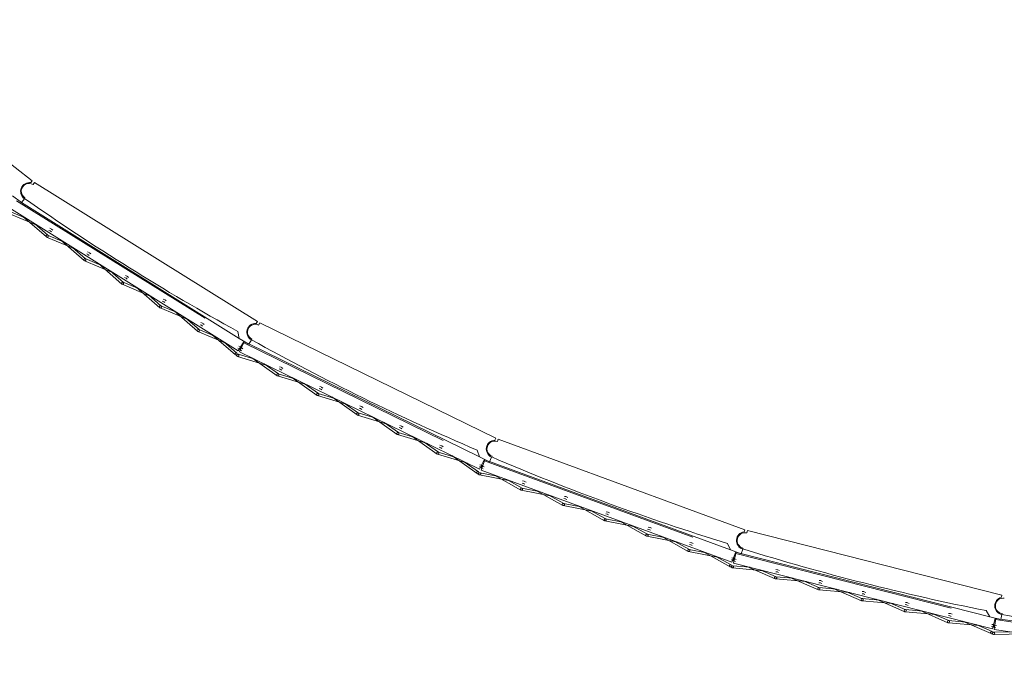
# Model space of a CAD drawing. Header units: metres. Extents: x 135583 to 135939, y 457896 to 458258.
# Tile 563 of 599: x 135699.61 to 135708.48, y 458207.95 to 458213.8. Entities that reach past the tile are written whole.
import ezdxf

# ---------------------------------------------------------------- set-up
doc = ezdxf.new("R2010")
doc.units = ezdxf.units.M
doc.linetypes.add('Hidden', pattern=[4, 2, -2])
doc.layers.add('NIEUWE INSTALLATIE', color=250, linetype='Continuous', lineweight=0)

msp = doc.modelspace()

# ---------------------------------------------------------------- linework, layer by layer
at = {"layer": 'NIEUWE INSTALLATIE'}
for p, q in [((135699.7257, 458212.3432), (135697.8575, 458213.795)), ((135699.7134, 458212.3274), (135699.7257, 458212.3432)), ((135699.7459, 458212.3291), (135699.734, 458212.31)), ((135701.7535, 458211.077), (135699.7459, 458212.3291)), ((135699.5483, 458212.2087), (135699.6273, 458212.1474)), ((135699.6273, 458212.1474), (135699.6549, 458212.1829)), ((135699.6599, 458212.1912), (135699.656, 458212.1848)), ((135699.6675, 458212.0067), (135699.5226, 458212.0675)), ((135699.5372, 458212.088), (135701.5805, 458210.8137)), ((135701.5909, 458210.925), (135699.6274, 458212.1496)), ((135699.5149, 458212.0491), (135699.7737, 458211.9405)), ((135699.6413, 458212.0231), (135699.8527, 458211.8384)), ((135699.8658, 458211.8534), (135699.7475, 458211.9569)), ((135699.8758, 458211.8977), (135699.8898, 458211.8919)), ((135699.8975, 458211.9103), (135699.8836, 458211.9161)), ((135699.8871, 458211.8935), (135699.8985, 458211.8836)), ((135699.9116, 458211.8987), (135699.9002, 458211.9086)), ((135699.8554, 458211.8367), (135700.1142, 458211.7282)), ((135700.0081, 458211.7944), (135699.8631, 458211.8551)), ((135699.9819, 458211.8107), (135700.1932, 458211.626)), ((135700.2064, 458211.6411), (135700.088, 458211.7445)), ((135700.1959, 458211.6243), (135700.4547, 458211.5158)), ((135700.3486, 458211.582), (135700.2037, 458211.6428)), ((135700.2164, 458211.6853), (135700.2303, 458211.6795)), ((135700.2381, 458211.6979), (135700.2241, 458211.7038)), ((135700.2276, 458211.6812), (135700.239, 458211.6712)), ((135700.2522, 458211.6863), (135700.2408, 458211.6962)), ((135700.3224, 458211.5983), (135700.5337, 458211.4136)), ((135700.5469, 458211.4287), (135700.4286, 458211.5321)), ((135700.5569, 458211.4729), (135700.5709, 458211.4671)), ((135700.5786, 458211.4855), (135700.5646, 458211.4914)), ((135700.5681, 458211.4688), (135700.5795, 458211.4588)), ((135700.5927, 458211.4739), (135700.5813, 458211.4838)), ((135700.5365, 458211.4119), (135700.7953, 458211.3034)), ((135700.6891, 458211.3696), (135700.5442, 458211.4304)), ((135700.6629, 458211.3859), (135700.8743, 458211.2013)), ((135700.8874, 458211.2163), (135700.7691, 458211.3197)), ((135700.9191, 458211.2732), (135700.9052, 458211.279)), ((135700.9332, 458211.2615), (135700.9218, 458211.2715)), ((135700.877, 458211.1996), (135701.1358, 458211.091)), ((135701.0297, 458211.1572), (135700.8847, 458211.218)), ((135700.8974, 458211.2606), (135700.9114, 458211.2547)), ((135700.9087, 458211.2564), (135700.9201, 458211.2465)), ((135701.0035, 458211.1736), (135701.2148, 458210.9889)), ((135701.228, 458211.0039), (135701.1096, 458211.1074)), ((135701.3702, 458210.9449), (135701.2253, 458211.0056)), ((135701.238, 458211.0482), (135701.2519, 458211.0423)), ((135701.2597, 458211.0608), (135701.2457, 458211.0666)), ((135701.2492, 458211.044), (135701.2606, 458211.0341)), ((135701.2738, 458211.0491), (135701.2624, 458211.0591)), ((135701.7429, 458211.0601), (135701.7535, 458211.077)), ((135701.7751, 458211.0651), (135701.7653, 458211.0448)), ((135703.9008, 458210.0261), (135701.7751, 458211.0651)), ((135701.2175, 458210.9872), (135701.4764, 458210.8787)), ((135701.344, 458210.9612), (135701.5554, 458210.7765)), ((135701.5766, 458210.987), (135701.5909, 458210.925)), ((135701.5909, 458210.925), (135701.6758, 458210.8721)), ((135701.6758, 458210.8721), (135701.6996, 458210.9103)), ((135701.7038, 458210.9191), (135701.7005, 458210.9123)), ((135701.5685, 458210.7916), (135701.4502, 458210.895)), ((135701.5785, 458210.8358), (135701.5925, 458210.83)), ((135701.6334, 458210.8986), (135701.5805, 458210.8137)), ((135701.6002, 458210.8484), (135701.5863, 458210.8543)), ((135701.5923, 458210.8038), (135701.6362, 458210.8936)), ((135701.5997, 458210.8226), (135701.6121, 458210.8139)), ((135701.6236, 458210.8302), (135701.6113, 458210.8389)), ((135701.6596, 458210.8822), (135701.6362, 458210.8936)), ((135703.7547, 458209.8582), (135701.6756, 458210.8744)), ((135701.5741, 458210.7628), (135701.8427, 458210.6814)), ((135701.7303, 458210.7364), (135701.5799, 458210.7819)), ((135701.5923, 458210.8038), (135703.7557, 458209.7464)), ((135701.7026, 458210.7499), (135701.9318, 458210.5879)), ((135701.9433, 458210.6043), (135701.8149, 458210.695)), ((135701.9487, 458210.6493), (135701.9632, 458210.6449)), ((135701.969, 458210.6641), (135701.9545, 458210.6685)), ((135701.9603, 458210.6463), (135701.9727, 458210.6376)), ((135701.9842, 458210.6539), (135701.9718, 458210.6627)), ((135701.9346, 458210.5865), (135702.2032, 458210.5052)), ((135702.0909, 458210.5601), (135701.9404, 458210.6057)), ((135702.0631, 458210.5737), (135702.2923, 458210.4117)), ((135702.3039, 458210.428), (135702.1755, 458210.5188)), ((135702.3093, 458210.4731), (135702.3237, 458210.4687)), ((135702.3295, 458210.4878), (135702.3151, 458210.4922)), ((135702.3209, 458210.4701), (135702.3332, 458210.4614)), ((135702.3448, 458210.4777), (135702.3324, 458210.4864)), ((135702.2952, 458210.4103), (135702.5638, 458210.329)), ((135702.4514, 458210.3839), (135702.301, 458210.4294)), ((135702.4237, 458210.3974), (135702.6529, 458210.2355)), ((135702.6644, 458210.2518), (135702.5361, 458210.3425)), ((135702.6698, 458210.2968), (135702.6843, 458210.2925)), ((135702.6901, 458210.3116), (135702.6756, 458210.316)), ((135702.6814, 458210.2939), (135702.6938, 458210.2851)), ((135702.7053, 458210.3015), (135702.693, 458210.3102)), ((135702.6558, 458210.2341), (135702.9244, 458210.1527)), ((135702.812, 458210.2077), (135702.6616, 458210.2532)), ((135702.7843, 458210.2212), (135703.0135, 458210.0592)), ((135703.025, 458210.0756), (135702.8966, 458210.1663)), ((135703.0304, 458210.1206), (135703.0449, 458210.1162)), ((135703.0507, 458210.1354), (135703.0362, 458210.1398)), ((135703.042, 458210.1176), (135703.0544, 458210.1089)), ((135703.0659, 458210.1252), (135703.0535, 458210.134)), ((135703.0163, 458210.0578), (135703.285, 458209.9765)), ((135703.1726, 458210.0314), (135703.0221, 458210.077)), ((135703.1448, 458210.045), (135703.374, 458209.883)), ((135703.892, 458210.0081), (135703.9008, 458210.0261)), ((135703.3856, 458209.8993), (135703.2572, 458209.99)), ((135703.391, 458209.9444), (135703.4054, 458209.94)), ((135703.4112, 458209.9591), (135703.3968, 458209.9635)), ((135703.4026, 458209.9414), (135703.4149, 458209.9327)), ((135703.4265, 458209.949), (135703.4141, 458209.9577)), ((135703.9235, 458210.0164), (135703.9158, 458209.9953)), ((135706.1448, 458209.2015), (135703.9235, 458210.0164)), ((135703.3769, 458209.8816), (135703.6455, 458209.8002)), ((135703.5331, 458209.8552), (135703.3827, 458209.9007)), ((135703.5054, 458209.8687), (135703.7346, 458209.7068)), ((135703.7341, 458209.9184), (135703.7547, 458209.8582)), ((135703.7547, 458209.8582), (135703.8446, 458209.8143)), ((135703.8446, 458209.8143), (135703.8643, 458209.8547)), ((135703.8676, 458209.8638), (135703.865, 458209.8568)), ((135703.7461, 458209.7231), (135703.6178, 458209.8138)), ((135703.7515, 458209.7681), (135703.766, 458209.7638)), ((135703.7997, 458209.8362), (135703.7557, 458209.7464)), ((135703.7718, 458209.7829), (135703.7573, 458209.7873)), ((135703.7686, 458209.7377), (135703.803, 458209.8316)), ((135703.774, 458209.7572), (135703.7872, 458209.7497)), ((135703.797, 458209.7672), (135703.7838, 458209.7746)), ((135703.8275, 458209.8226), (135703.803, 458209.8316)), ((135706.0167, 458209.0194), (135703.8442, 458209.8165)), ((135703.7546, 458209.695), (135704.0302, 458209.6417)), ((135703.9127, 458209.6848), (135703.7584, 458209.7147)), ((135703.7686, 458209.7377), (135706.0292, 458208.9083)), ((135703.8838, 458209.6955), (135704.1284, 458209.5579)), ((135704.1382, 458209.5753), (135704.0012, 458209.6524)), ((135704.1389, 458209.6207), (135704.1538, 458209.6178)), ((135704.1576, 458209.6375), (135704.1427, 458209.6403)), ((135704.1508, 458209.6189), (135704.164, 458209.6115)), ((135704.1738, 458209.6289), (135704.1606, 458209.6364)), ((135704.1314, 458209.5568), (135704.407, 458209.5035)), ((135704.2895, 458209.5466), (135704.1352, 458209.5764)), ((135704.2605, 458209.5572), (135704.5052, 458209.4197)), ((135704.515, 458209.4371), (135704.378, 458209.5141)), ((135704.5344, 458209.4992), (135704.5195, 458209.5021)), ((135704.5505, 458209.4907), (135704.5374, 458209.4981)), ((135704.5082, 458209.4186), (135704.7837, 458209.3653)), ((135704.6663, 458209.4084), (135704.512, 458209.4382)), ((135704.5157, 458209.4825), (135704.5306, 458209.4796)), ((135704.5276, 458209.4807), (135704.5407, 458209.4733)), ((135704.6373, 458209.419), (135704.882, 458209.2814)), ((135704.8918, 458209.2989), (135704.7548, 458209.3759)), ((135704.8925, 458209.3442), (135704.9073, 458209.3414)), ((135704.9111, 458209.361), (135704.8963, 458209.3639)), ((135704.9043, 458209.3425), (135704.9175, 458209.3351)), ((135704.9273, 458209.3525), (135704.9141, 458209.3599)), ((135704.885, 458209.2803), (135705.1605, 458209.227)), ((135705.0431, 458209.2701), (135704.8888, 458209.3)), ((135705.0141, 458209.2808), (135705.2587, 458209.1432)), ((135705.2685, 458209.1606), (135705.1315, 458209.2377)), ((135705.2879, 458209.2228), (135705.2731, 458209.2256)), ((135705.2617, 458209.1421), (135705.5373, 458209.0888)), ((135705.4198, 458209.1319), (135705.2655, 458209.1618)), ((135705.2693, 458209.206), (135705.2841, 458209.2031)), ((135705.2811, 458209.2042), (135705.2943, 458209.1968)), ((135705.3041, 458209.2143), (135705.2909, 458209.2217)), ((135705.3909, 458209.1425), (135705.6355, 458209.005)), ((135706.1379, 458209.1827), (135706.1448, 458209.2015)), ((135706.1684, 458209.1942), (135706.1629, 458209.1724)), ((135708.4616, 458208.612), (135706.1684, 458209.1942)), ((135705.6453, 458209.0224), (135705.5083, 458209.0995)), ((135705.6461, 458209.0678), (135705.6609, 458209.0649)), ((135705.6647, 458209.0845), (135705.6498, 458209.0874)), ((135705.6579, 458209.066), (135705.6711, 458209.0586)), ((135705.6809, 458209.076), (135705.6677, 458209.0834)), ((135705.99, 458209.0772), (135706.0167, 458209.0194)), ((135705.6385, 458209.0039), (135705.9141, 458208.9506)), ((135705.7966, 458208.9937), (135705.6423, 458209.0235)), ((135705.7676, 458209.0043), (135706.0123, 458208.8668)), ((135706.0221, 458208.8842), (135705.8851, 458208.9612)), ((135706.0167, 458209.0194), (135706.1106, 458208.985)), ((135706.0637, 458209.0022), (135706.0292, 458208.9083)), ((135706.0429, 458208.901), (135706.0675, 458208.998)), ((135706.0928, 458208.9916), (135706.0675, 458208.998)), ((135708.353, 458208.4177), (135706.11, 458208.9872)), ((135706.1106, 458208.985), (135706.1261, 458209.0272)), ((135706.1284, 458209.0367), (135706.1266, 458209.0294)), ((135706.0228, 458208.9296), (135706.0377, 458208.9267)), ((135706.0415, 458208.9463), (135706.0266, 458208.9492)), ((135706.1917, 458208.8632), (135706.0352, 458208.8771)), ((135706.0429, 458208.901), (135708.3769, 458208.3085)), ((135706.0463, 458208.9209), (135706.0602, 458208.9149)), ((135706.0681, 458208.9333), (135706.0543, 458208.9393)), ((135706.1618, 458208.8708), (135706.4193, 458208.7592)), ((135706.0334, 458208.8571), (135706.313, 458208.8325)), ((135706.4273, 458208.7775), (135706.2831, 458208.8401)), ((135706.4233, 458208.8227), (135706.4384, 458208.8214)), ((135706.4402, 458208.8413), (135706.4251, 458208.8426)), ((135706.4353, 458208.8222), (135706.4492, 458208.8162)), ((135706.4571, 458208.8345), (135706.4433, 458208.8405)), ((135706.4224, 458208.7584), (135706.702, 458208.7337)), ((135706.5807, 458208.7645), (135706.4242, 458208.7783)), ((135706.5508, 458208.7721), (135706.8083, 458208.6604)), ((135706.8163, 458208.6788), (135706.6721, 458208.7413)), ((135706.8123, 458208.724), (135706.8274, 458208.7226)), ((135706.8292, 458208.7426), (135706.8141, 458208.7439)), ((135706.8243, 458208.7234), (135706.8382, 458208.7174)), ((135706.8461, 458208.7358), (135706.8323, 458208.7418)), ((135706.8114, 458208.6596), (135707.091, 458208.635)), ((135706.9697, 458208.6657), (135706.8132, 458208.6796)), ((135706.9398, 458208.6733), (135707.1973, 458208.5617)), ((135707.2052, 458208.58), (135707.0611, 458208.6426)), ((135707.2013, 458208.6252), (135707.2164, 458208.6239)), ((135707.2181, 458208.6438), (135707.2031, 458208.6451)), ((135707.2133, 458208.6247), (135707.2272, 458208.6187)), ((135707.2351, 458208.637), (135707.2212, 458208.643)), ((135708.4567, 458208.5926), (135708.4616, 458208.612)), ((135707.2004, 458208.5609), (135707.48, 458208.5362)), ((135707.3587, 458208.567), (135707.2022, 458208.5808)), ((135707.3288, 458208.5746), (135707.5863, 458208.4629)), ((135707.5942, 458208.4813), (135707.45, 458208.5438)), ((135707.5903, 458208.5265), (135707.6054, 458208.5251)), ((135707.6071, 458208.545), (135707.5921, 458208.5464)), ((135707.6023, 458208.5259), (135707.6162, 458208.5199)), ((135707.6241, 458208.5382), (135707.6102, 458208.5443)), ((135707.5894, 458208.4621), (135707.869, 458208.4374)), ((135707.7477, 458208.4682), (135707.5911, 458208.482)), ((135707.7178, 458208.4758), (135707.9753, 458208.3642)), ((135707.9832, 458208.3825), (135707.839, 458208.445)), ((135707.9793, 458208.4277), (135707.9944, 458208.4264)), ((135707.9961, 458208.4463), (135707.9811, 458208.4476)), ((135707.9913, 458208.4272), (135708.0051, 458208.4211)), ((135708.0131, 458208.4395), (135707.9992, 458208.4455)), ((135708.3205, 458208.4724), (135708.353, 458208.4177)), ((135708.4499, 458208.3931), (135708.461, 458208.4367)), ((135708.4623, 458208.4463), (135708.4612, 458208.4389)), ((135707.9784, 458208.3634), (135708.258, 458208.3387)), ((135708.1367, 458208.3695), (135707.9801, 458208.3833)), ((135708.1068, 458208.3771), (135708.3643, 458208.2654)), ((135708.3722, 458208.2838), (135708.228, 458208.3463)), ((135708.353, 458208.4177), (135708.4499, 458208.3931)), ((135708.3851, 458208.3475), (135708.3701, 458208.3489)), ((135708.4015, 458208.4054), (135708.3769, 458208.3085)), ((135708.3912, 458208.3026), (135708.4057, 458208.4016)), ((135708.413, 458208.3373), (135708.3986, 458208.3419)), ((135708.4315, 458208.3978), (135708.4057, 458208.4016)), ((135710.7388, 458208.0594), (135708.4491, 458208.3952)), ((135708.3683, 458208.3289), (135708.3834, 458208.3276)), ((135708.5431, 458208.2804), (135708.386, 458208.278)), ((135708.3863, 458208.258), (135708.6669, 458208.2622)), ((135708.3912, 458208.3026), (135710.7737, 458207.9532)), ((135708.3925, 458208.3228), (135708.407, 458208.3182))]:
    msp.add_line(p, q, dxfattribs=at)
at = {"layer": 'NIEUWE INSTALLATIE', "linetype": 'Hidden'}
for p, q in [((135699.5849, 458212.1644), (135701.6281, 458210.8901)), ((135701.6319, 458210.8847), (135703.7953, 458209.8272)), ((135703.7996, 458209.8222), (135706.0602, 458208.9928)), ((135706.0651, 458208.9883), (135708.399, 458208.3957)), ((135708.4043, 458208.3917), (135710.7868, 458208.0423))]:
    msp.add_line(p, q, dxfattribs=at)
at = {"layer": 'NIEUWE INSTALLATIE'}
for centre, radius, start, end in [((135699.697, 458212.2506), 0.07, 58.05007, 238.05007), ((135711.8819, 458229.6498), 21.3189, 235.007, 241.09314), ((135701.7345, 458210.982), 0.07, 63.95171, 243.95171), ((135712.0658, 458229.5418), 21.3189, 240.90864, 246.99478), ((135703.8917, 458209.9295), 0.07, 69.85335, 249.85335), ((135712.2599, 458229.4533), 21.3189, 246.81028, 252.89642), ((135706.1456, 458209.1045), 0.07, 75.75499, 255.75499), ((135712.462, 458229.3852), 21.3189, 252.71192, 258.79806), ((135708.4725, 458208.5156), 0.07, 81.65663, 261.65663), ((135712.6701, 458229.3382), 21.3189, 258.61356, 264.6997)]:
    msp.add_arc(centre, radius, start, end, dxfattribs=at)
for centre, major_axis, start_param, end_param in [((135699.7008, 458212.2484), (-0.0267, 0.0754), 5.785696, 8.473804), ((135699.8593, 458211.8459), (0.00849, -0.00529), 3.141593, 6.283185), ((135699.8593, 458211.8459), (0.00849, -0.00529), 3.141593, 6.283185), ((135699.8593, 458211.8459), (0.00164, 0.00986), 4.31969, 7.461283), ((135699.8593, 458211.8459), (0.00164, 0.00986), 4.31969, 7.461283), ((135700.1998, 458211.6335), (0.00849, -0.00529), 3.141593, 6.283185), ((135700.1998, 458211.6335), (0.00849, -0.00529), 3.141593, 6.283185), ((135700.1998, 458211.6335), (0.00164, 0.00986), 4.31969, 7.461283), ((135700.1998, 458211.6335), (0.00164, 0.00986), 4.31969, 7.461283), ((135700.5403, 458211.4212), (0.00986, -0.00164), 2.748894, 5.890486), ((135700.5403, 458211.4212), (0.00986, -0.00164), 2.748894, 5.890486), ((135700.5403, 458211.4212), (0.00386, 0.00922), 4.551514, 7.693106), ((135700.5403, 458211.4212), (0.00386, 0.00922), 4.551514, 7.693106), ((135700.8809, 458211.2088), (0.00947, -0.0032), 2.909769, 6.051361), ((135700.8809, 458211.2088), (0.00947, -0.0032), 2.909769, 6.051361), ((135700.8809, 458211.2088), (0.00164, 0.00986), 4.319689, 7.461282), ((135700.8809, 458211.2088), (0.00164, 0.00986), 4.319689, 7.461282), ((135701.2214, 458210.9964), (0.00922, -0.00386), 2.980717, 6.12231), ((135701.2214, 458210.9964), (0.00922, -0.00386), 2.980717, 6.12231), ((135701.2214, 458210.9964), (0.00529, 0.00849), 4.712389, 7.853981), ((135701.2214, 458210.9964), (0.00529, 0.00849), 4.712389, 7.853981), ((135701.7385, 458210.9802), (-0.0343, 0.0723), 5.785696, 8.473804), ((135701.5963, 458210.8392), (0.00459, 0.00888), 3.221874, 4.632105), ((135701.6055, 458210.8307), (-0.00325, 0.00946), 0.785398, 2.195629), ((135701.6055, 458210.8307), (-0.00833, 0.00553), 5.366887, 6.414085), ((135701.5963, 458210.8392), (-0.00067, 0.00998), 4.087866, 5.819228), ((135701.5619, 458210.784), (-0.00498, 0.00867), 0.491397, 3.63299), ((135701.5619, 458210.784), (0.00998, 0.00067), 5.658663, 8.800255), ((135701.577, 458210.7723), (0.00062, 0.00998), 1.178097, 4.31969), ((135701.577, 458210.7723), (0.00946, 0.00325), 5.497787, 8.63938), ((135701.9375, 458210.5961), (0.00898, -0.00439), 3.141593, 6.283185), ((135701.9375, 458210.5961), (0.00898, -0.00439), 3.141593, 6.283185), ((135701.9375, 458210.5961), (0.00062, 0.00998), 4.31969, 7.461283), ((135701.9375, 458210.5961), (0.00062, 0.00998), 4.31969, 7.461283), ((135702.2981, 458210.4199), (0.00898, -0.00439), 3.141593, 6.283185), ((135702.2981, 458210.4199), (0.00898, -0.00439), 3.141593, 6.283185), ((135702.2981, 458210.4199), (0.00062, 0.00998), 4.31969, 7.461283), ((135702.2981, 458210.4199), (0.00062, 0.00998), 4.31969, 7.461283), ((135702.6587, 458210.2436), (0.00998, -0.00062), 2.748894, 5.890486), ((135702.6587, 458210.2436), (0.00998, -0.00062), 2.748894, 5.890486), ((135702.6587, 458210.2436), (0.0029, 0.00957), 4.551514, 7.693106), ((135702.6587, 458210.2436), (0.0029, 0.00957), 4.551514, 7.693106), ((135703.0192, 458210.0674), (0.00975, -0.00221), 2.909769, 6.051361), ((135703.0192, 458210.0674), (0.00975, -0.00221), 2.909769, 6.051361), ((135703.0192, 458210.0674), (0.00062, 0.00998), 4.319689, 7.461282), ((135703.0192, 458210.0674), (0.00062, 0.00998), 4.319689, 7.461282), ((135703.8959, 458209.9282), (-0.0415, 0.0684), 5.785696, 8.473804), ((135703.3798, 458209.8912), (0.00957, -0.0029), 2.980717, 6.12231), ((135703.3798, 458209.8912), (0.00957, -0.0029), 2.980717, 6.12231), ((135703.3798, 458209.8912), (0.00439, 0.00898), 4.712389, 7.853981), ((135703.3798, 458209.8912), (0.00439, 0.00898), 4.712389, 7.853981), ((135703.7689, 458209.7733), (0.00366, 0.00931), 3.221874, 4.632105), ((135703.7789, 458209.7659), (-0.0042, 0.00907), 0.785398, 2.195629), ((135703.7789, 458209.7659), (-0.00886, 0.00464), 5.366887, 6.414085), ((135703.7689, 458209.7733), (-0.00169, 0.00986), 4.087866, 5.819228), ((135703.7404, 458209.7149), (-0.00585, 0.00811), 0.491397, 3.63299), ((135703.7404, 458209.7149), (0.00986, 0.00169), 5.658663, 8.800255), ((135703.7565, 458209.7048), (-0.00041, 0.00999), 1.178097, 4.31969), ((135703.7565, 458209.7048), (0.00907, 0.0042), 5.497787, 8.63938), ((135704.1333, 458209.5666), (-0.00041, 0.00999), 4.31969, 7.461283), ((135704.1333, 458209.5666), (-0.00041, 0.00999), 4.31969, 7.461283), ((135704.1333, 458209.5666), (0.00939, -0.00344), 3.141593, 6.283185), ((135704.1333, 458209.5666), (0.00939, -0.00344), 3.141593, 6.283185), ((135704.5101, 458209.4284), (0.00939, -0.00344), 3.141593, 6.283185), ((135704.5101, 458209.4284), (0.00939, -0.00344), 3.141593, 6.283185), ((135704.5101, 458209.4284), (-0.00041, 0.00999), 4.31969, 7.461283), ((135704.5101, 458209.4284), (-0.00041, 0.00999), 4.31969, 7.461283), ((135704.8869, 458209.2902), (0.00999, 0.00041), 2.748894, 5.890486), ((135704.8869, 458209.2902), (0.00999, 0.00041), 2.748894, 5.890486), ((135704.8869, 458209.2902), (0.0019, 0.00982), 4.551514, 7.693106), ((135704.8869, 458209.2902), (0.0019, 0.00982), 4.551514, 7.693106), ((135705.2636, 458209.1519), (0.00993, -0.0012), 2.909769, 6.051361), ((135705.2636, 458209.1519), (0.00993, -0.0012), 2.909769, 6.051361), ((135705.2636, 458209.1519), (-0.00041, 0.00999), 4.319689, 7.461282), ((135705.2636, 458209.1519), (-0.00041, 0.00999), 4.319689, 7.461282), ((135706.1499, 458209.1036), (-0.0483, 0.0637), 5.785696, 8.473804), ((135705.6404, 458209.0137), (0.00982, -0.0019), 2.980717, 6.12231), ((135705.6404, 458209.0137), (0.00982, -0.0019), 2.980717, 6.12231), ((135705.6404, 458209.0137), (0.00344, 0.00939), 4.712389, 7.853981), ((135705.6404, 458209.0137), (0.00344, 0.00939), 4.712389, 7.853981), ((135706.0172, 458208.8755), (-0.00665, 0.00747), 0.491397, 3.63299), ((135706.0172, 458208.8755), (0.00963, 0.0027), 5.658663, 8.800255), ((135706.0343, 458208.8671), (-0.00144, 0.0099), 1.178097, 4.31969), ((135706.0343, 458208.8671), (0.00859, 0.00511), 5.497787, 8.63938), ((135706.0396, 458208.9365), (0.00268, 0.00963), 3.221874, 4.632105), ((135706.0503, 458208.9301), (-0.00511, 0.00859), 0.785398, 2.195629), ((135706.0503, 458208.9301), (-0.00929, 0.0037), 5.366887, 6.414085), ((135706.0396, 458208.9365), (-0.0027, 0.00963), 4.087866, 5.819228), ((135706.4233, 458208.7684), (-0.00144, 0.0099), 4.31969, 7.461283), ((135706.4233, 458208.7684), (-0.00144, 0.0099), 4.31969, 7.461283), ((135706.4233, 458208.7684), (0.00969, -0.00246), 3.141593, 6.283185), ((135706.4233, 458208.7684), (0.00969, -0.00246), 3.141593, 6.283185), ((135706.8123, 458208.6696), (0.00969, -0.00246), 3.141593, 6.283185), ((135706.8123, 458208.6696), (0.00969, -0.00246), 3.141593, 6.283185), ((135706.8123, 458208.6696), (-0.00144, 0.0099), 4.31969, 7.461283), ((135706.8123, 458208.6696), (-0.00144, 0.0099), 4.31969, 7.461283), ((135707.2013, 458208.5708), (0.0099, 0.00144), 2.748894, 5.890486), ((135707.2013, 458208.5708), (0.0099, 0.00144), 2.748894, 5.890486), ((135707.2013, 458208.5708), (0.00088, 0.00996), 4.551514, 7.693106), ((135707.2013, 458208.5708), (0.00088, 0.00996), 4.551514, 7.693106), ((135708.4768, 458208.5152), (-0.0546, 0.0584), 5.785696, 8.473804), ((135707.5903, 458208.4721), (0.01, -0.00017), 2.909769, 6.051361), ((135707.5903, 458208.4721), (0.01, -0.00017), 2.909769, 6.051361), ((135707.5903, 458208.4721), (-0.00144, 0.0099), 4.319689, 7.461282), ((135707.5903, 458208.4721), (-0.00144, 0.0099), 4.319689, 7.461282), ((135707.9793, 458208.3733), (0.00996, -0.00088), 2.980717, 6.12231), ((135707.9793, 458208.3733), (0.00996, -0.00088), 2.980717, 6.12231), ((135707.9793, 458208.3733), (0.00246, 0.00969), 4.712389, 7.853981), ((135707.9793, 458208.3733), (0.00246, 0.00969), 4.712389, 7.853981), ((135708.3956, 458208.3323), (-0.00962, 0.00273), 5.366887, 6.414085), ((135708.3842, 458208.3376), (-0.00367, 0.0093), 4.087866, 5.135063), ((135708.3683, 458208.2746), (-0.00738, 0.00674), 0.491397, 3.63299), ((135708.3683, 458208.2746), (0.0093, 0.00367), 5.658663, 8.800255), ((135708.3861, 458208.268), (-0.00245, 0.0097), 1.178097, 4.31969), ((135708.3861, 458208.268), (0.00802, 0.00597), 5.497787, 8.63938), ((135708.3842, 458208.3376), (0.00168, 0.00986), 3.221874, 4.632105), ((135708.3956, 458208.3323), (-0.00597, 0.00802), 0.785398, 2.195629)]:
    msp.add_ellipse(centre, major_axis=major_axis, ratio=1, start_param=start_param, end_param=end_param, dxfattribs=at)

doc.saveas('drawing.dxf')
